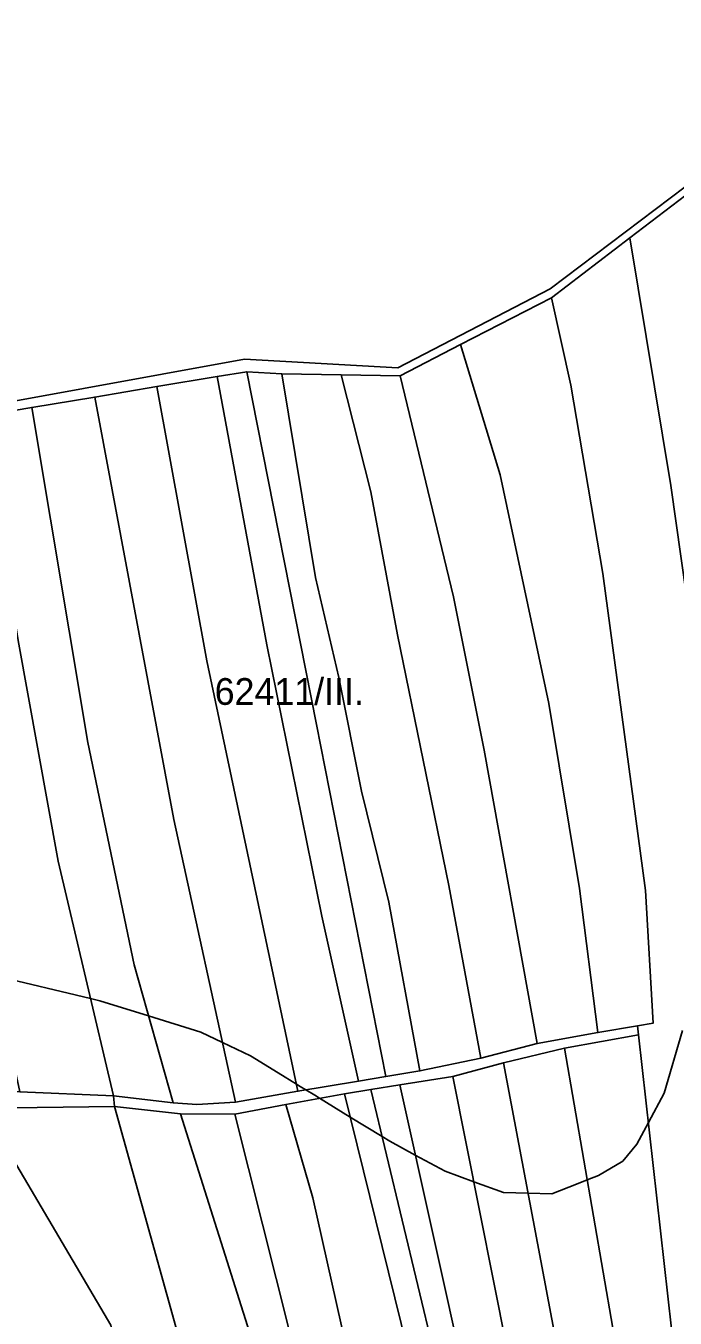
# Model space of a CAD drawing. Extents: x -502026 to -497664, y -1143484 to -1138019.
# Drawn here: x -498314.7 to -498120.6, y -1139549.3 to -1139162.9 of the extents above; entities that cross this region are included whole.
import ezdxf

# ---------------------------------------------------------------- set-up
doc = ezdxf.new("R2010")
doc.units = 0
for name, color, linetype in [('31', 7, 'Continuous'), ('43', 7, 'Continuous'), ('55', 7, 'Continuous'), ('62', 7, 'Continuous'), ('7', 7, 'Continuous')]:
    doc.layers.add(name, color=color, linetype=linetype)

msp = doc.modelspace()

# ---------------------------------------------------------------- linework, layer by layer
at = {"layer": '31'}
msp.add_lwpolyline([(-498278.96, -1139608.1), (-498320.35, -1139615.55), (-498323.73, -1139595.14), (-498320.9, -1139594.65), (-498338.31, -1139493.63), (-498334.22, -1139486.52), (-498326.81, -1139486.47), (-498326.77, -1139487.9), (-498289.35, -1139551.41)], close=True, dxfattribs=at)
at = {"layer": '43'}
msp.add_lwpolyline([(-498099.18, -1139127.75), (-498111.07, -1139187.37), (-498117.65, -1139211.09), (-498158.04, -1139241.58), (-498203.49, -1139265.16), (-498249.39, -1139262.57), (-498322.16, -1139275.81), (-498368.04, -1139282.74), (-498375.44, -1139256.65), (-498384.23, -1139237.15), (-498408.68, -1139196.92), (-498427.34, -1139168.4), (-498446.4, -1139152.39)], dxfattribs=at)
at = {"layer": '55'}
msp.add_lwpolyline([(-498115.35, -1139211.93), (-498134.14, -1139226.27), (-498157.62, -1139244.19), (-498184.77, -1139258.19), (-498202.89, -1139267.53), (-498220.45, -1139267.25), (-498238.17, -1139266.96), (-498248.68, -1139266.31), (-498257.57, -1139267.79), (-498275.55, -1139270.78), (-498294.16, -1139273.88), (-498312.98, -1139277.01), (-498327.74, -1139279.46), (-498354.01, -1139284.56), (-498363.39, -1139286.38), (-498365.77, -1139286.84), (-498368.04, -1139282.74), (-498322.16, -1139275.81), (-498249.39, -1139262.57), (-498203.49, -1139265.16), (-498158.04, -1139241.58), (-498117.65, -1139211.09)], dxfattribs=at)
msp.add_lwpolyline([(-498332.14, -1139481.3), (-498316.49, -1139481.66), (-498288.5, -1139482.83), (-498288.24, -1139486.03), (-498326.81, -1139486.47), (-498334.22, -1139486.52), (-498334.64, -1139481.24)], close=True, dxfattribs=at)
at = {"layer": '62'}
for points in [[(-498327.74, -1139279.46), (-498312.98, -1139277.01), (-498294.16, -1139273.88), (-498275.55, -1139270.78), (-498257.57, -1139267.79), (-498248.68, -1139266.31), (-498238.17, -1139266.96), (-498220.45, -1139267.25), (-498202.89, -1139267.53), (-498184.77, -1139258.19), (-498157.62, -1139244.19), (-498134.14, -1139226.27), (-498115.35, -1139211.93)], [(-498115.35, -1139211.93), (-498134.14, -1139226.27), (-498157.62, -1139244.19), (-498184.77, -1139258.19), (-498202.89, -1139267.53), (-498220.45, -1139267.25), (-498238.17, -1139266.96), (-498248.68, -1139266.31), (-498257.57, -1139267.79), (-498275.55, -1139270.78), (-498294.16, -1139273.88), (-498312.98, -1139277.01), (-498327.74, -1139279.46)], [(-498118.47, -1139463.25), (-498123.97, -1139482), (-498128.64, -1139490.81), (-498132.06, -1139497.25), (-498136.31, -1139502.37), (-498143.53, -1139506.62), (-498146.9, -1139507.95), (-498150.08, -1139509.2), (-498157.53, -1139512.12), (-498164.6, -1139511.94), (-498172, -1139511.75), (-498180.82, -1139508.52), (-498189.41, -1139505.37), (-498198.32, -1139500.53), (-498205.97, -1139496.37), (-498208.2, -1139495.01), (-498217.76, -1139489.16), (-498226.91, -1139483.56), (-498228.39, -1139482.65), (-498230.99, -1139481.05), (-498232.74, -1139479.99), (-498233.87, -1139479.3), (-498239.28, -1139475.98), (-498247.62, -1139470.87), (-498255.96, -1139466.87), (-498262.47, -1139463.75), (-498278.05, -1139458.91), (-498292.66, -1139454.37), (-498295.36, -1139453.73), (-498323.95, -1139446.92)], [(-498323.95, -1139446.92), (-498295.36, -1139453.73), (-498292.66, -1139454.37), (-498278.05, -1139458.91), (-498262.47, -1139463.75), (-498255.96, -1139466.87), (-498247.62, -1139470.87), (-498239.28, -1139475.98), (-498233.87, -1139479.3), (-498232.74, -1139479.99), (-498230.99, -1139481.05), (-498228.39, -1139482.65), (-498226.91, -1139483.56), (-498217.76, -1139489.16), (-498208.2, -1139495.01), (-498205.97, -1139496.37), (-498198.32, -1139500.53), (-498189.41, -1139505.37), (-498180.82, -1139508.52), (-498172, -1139511.75), (-498164.6, -1139511.94), (-498157.53, -1139512.12), (-498150.08, -1139509.2), (-498146.9, -1139507.95), (-498143.53, -1139506.62), (-498136.31, -1139502.37), (-498132.06, -1139497.25), (-498128.64, -1139490.81), (-498123.97, -1139482), (-498118.47, -1139463.25)]]:
    msp.add_lwpolyline(points, dxfattribs=at)
at = {"layer": '7'}
for points in [[(-498094.45, -1139338.02), (-498088.9, -1139371.17), (-498087.23, -1139404.25), (-498087.84, -1139445.01), (-498089.6, -1139487.94), (-498087.62, -1139644.76), (-498094.67, -1139685.17), (-498099.68, -1139725.84), (-498100.56, -1139754.6), (-498110.34, -1139756.1), (-498110.7, -1139721.65), (-498105.45, -1139672.24), (-498101.13, -1139592.41), (-498104.78, -1139541.38), (-498107.52, -1139479.34), (-498107.21, -1139432.2), (-498111.17, -1139382.71), (-498115.73, -1139344.01), (-498121.96, -1139300.29), (-498134.14, -1139226.27), (-498115.35, -1139211.93), (-498111.16, -1139210.99), (-498097.11, -1139304.41)], [(-498110.34, -1139756.1), (-498120, -1139757.58), (-498120.59, -1139743.77), (-498120.89, -1139695.26), (-498119.27, -1139665.22), (-498115.65, -1139610.54), (-498119.53, -1139572.05), (-498131.58, -1139464.62), (-498131.88, -1139461.86), (-498127.2, -1139461.06), (-498129.48, -1139421.38), (-498142.25, -1139326.64), (-498151.82, -1139270.38), (-498157.62, -1139244.19), (-498134.14, -1139226.27), (-498121.96, -1139300.29), (-498115.73, -1139344.01), (-498111.17, -1139382.71), (-498107.21, -1139432.2), (-498107.52, -1139479.34), (-498104.78, -1139541.38), (-498101.13, -1139592.41), (-498105.45, -1139672.24), (-498110.7, -1139721.65)], [(-498131.88, -1139461.86), (-498143.74, -1139463.9), (-498149.24, -1139420.86), (-498158.36, -1139365.51), (-498172.95, -1139297.14), (-498184.77, -1139258.19), (-498157.62, -1139244.19), (-498151.82, -1139270.38), (-498142.25, -1139326.64), (-498129.48, -1139421.38), (-498127.2, -1139461.06)], [(-498143.74, -1139463.9), (-498161.85, -1139467.19), (-498177.75, -1139379.5), (-498186.93, -1139333.64), (-498202.89, -1139267.53), (-498184.77, -1139258.19), (-498172.95, -1139297.14), (-498158.36, -1139365.51), (-498149.24, -1139420.86)], [(-498215.27, -1139478.42), (-498233.41, -1139481.46), (-498260.65, -1139352.77), (-498275.55, -1139270.78), (-498257.57, -1139267.79), (-498242.66, -1139347.94), (-498226.3, -1139429.1)], [(-498207.17, -1139477.07), (-498215.27, -1139478.42), (-498226.3, -1139429.1), (-498242.66, -1139347.94), (-498257.57, -1139267.79), (-498248.68, -1139266.31), (-498227.9, -1139371.75)], [(-498238.17, -1139266.96), (-498228.12, -1139327.89), (-498221.15, -1139357.72), (-498214.44, -1139391.75), (-498206.24, -1139424.9), (-498196.96, -1139475.36), (-498207.17, -1139477.07), (-498227.9, -1139371.75), (-498248.68, -1139266.31)], [(-498220.45, -1139267.25), (-498211.56, -1139302.19), (-498203.67, -1139344.94), (-498188.27, -1139419.92), (-498178.71, -1139471.56), (-498196.96, -1139475.36), (-498206.24, -1139424.9), (-498214.44, -1139391.75), (-498221.15, -1139357.72), (-498228.12, -1139327.89), (-498238.17, -1139266.96)], [(-498202.89, -1139267.53), (-498186.93, -1139333.64), (-498177.75, -1139379.5), (-498161.85, -1139467.19), (-498178.71, -1139471.56), (-498188.27, -1139419.92), (-498203.67, -1139344.94), (-498211.56, -1139302.19), (-498220.45, -1139267.25)], [(-498233.41, -1139481.46), (-498252.08, -1139484.67), (-498270.51, -1139400.15), (-498294.16, -1139273.88), (-498275.55, -1139270.78), (-498260.65, -1139352.77)], [(-498252.08, -1139484.67), (-498263.61, -1139485.43), (-498270.72, -1139484.9), (-498282.35, -1139443.68), (-498296.21, -1139377.16), (-498312.98, -1139277.01), (-498294.16, -1139273.88), (-498270.51, -1139400.15)], [(-498288.5, -1139482.83), (-498316.49, -1139481.66), (-498336.64, -1139387.86), (-498354.01, -1139284.56), (-498327.74, -1139279.46), (-498317.04, -1139346.68), (-498305.03, -1139412.68)], [(-498270.72, -1139484.9), (-498288.5, -1139482.83), (-498305.03, -1139412.68), (-498317.04, -1139346.68), (-498327.74, -1139279.46), (-498312.98, -1139277.01), (-498296.21, -1139377.16), (-498282.35, -1139443.68)], [(-498131.58, -1139464.62), (-498153.67, -1139468.6), (-498171.92, -1139472.95), (-498187.09, -1139477.03), (-498202.98, -1139479.56), (-498211.57, -1139480.92), (-498219.48, -1139482.18), (-498237.02, -1139485.43), (-498252.31, -1139488.26), (-498268.47, -1139488.19), (-498288.24, -1139486.03), (-498288.5, -1139482.83), (-498270.72, -1139484.9), (-498263.61, -1139485.43), (-498252.08, -1139484.67), (-498233.41, -1139481.46), (-498215.27, -1139478.42), (-498207.17, -1139477.07), (-498196.96, -1139475.36), (-498178.71, -1139471.56), (-498161.85, -1139467.19), (-498143.74, -1139463.9), (-498131.88, -1139461.86)], [(-498120, -1139757.58), (-498126.49, -1139758.58), (-498128.8, -1139714.73), (-498128.54, -1139643.9), (-498136.4, -1139569.05), (-498153.67, -1139468.6), (-498131.58, -1139464.62), (-498119.53, -1139572.05), (-498115.65, -1139610.54), (-498119.27, -1139665.22), (-498120.89, -1139695.26), (-498120.59, -1139743.77)], [(-498126.49, -1139758.58), (-498136.5, -1139760.11), (-498139.26, -1139725.08), (-498142.56, -1139658.18), (-498144.9, -1139627.45), (-498155.26, -1139561.71), (-498171.92, -1139472.95), (-498153.67, -1139468.6), (-498136.4, -1139569.05), (-498128.54, -1139643.9), (-498128.8, -1139714.73)], [(-498136.5, -1139760.11), (-498144.55, -1139761.34), (-498151.01, -1139701.39), (-498153.12, -1139659.53), (-498158.89, -1139615.74), (-498166.83, -1139578.72), (-498187.09, -1139477.03), (-498171.92, -1139472.95), (-498155.26, -1139561.71), (-498144.9, -1139627.45), (-498142.56, -1139658.18), (-498139.26, -1139725.08)], [(-498154.21, -1139762.75), (-498160.09, -1139763.72), (-498174.7, -1139671.69), (-498188.23, -1139578.54), (-498211.57, -1139480.92), (-498202.98, -1139479.56), (-498173.15, -1139613.73), (-498169.6, -1139657.55)], [(-498144.55, -1139761.34), (-498154.21, -1139762.75), (-498169.6, -1139657.55), (-498173.15, -1139613.73), (-498202.98, -1139479.56), (-498187.09, -1139477.03), (-498166.83, -1139578.72), (-498158.89, -1139615.74), (-498153.12, -1139659.53), (-498151.01, -1139701.39)], [(-498166.52, -1139764.71), (-498176.64, -1139766.26), (-498181.54, -1139740.88), (-498197.65, -1139653.05), (-498228.96, -1139513.31), (-498237.02, -1139485.43), (-498219.48, -1139482.18), (-498185.61, -1139619.54), (-498189.22, -1139620.65), (-498180.32, -1139679.75)], [(-498160.09, -1139763.72), (-498166.52, -1139764.71), (-498180.32, -1139679.75), (-498189.22, -1139620.65), (-498185.61, -1139619.54), (-498219.48, -1139482.18), (-498211.57, -1139480.92), (-498188.23, -1139578.54), (-498174.7, -1139671.69)], [(-498250.25, -1139629.79), (-498272.14, -1139633.62), (-498278.09, -1139612.82), (-498278.96, -1139608.1), (-498289.35, -1139551.41), (-498326.77, -1139487.9), (-498326.81, -1139486.47), (-498288.24, -1139486.03), (-498261.83, -1139580.87)], [(-498268.47, -1139488.19), (-498246.13, -1139559.17), (-498227.59, -1139625.32), (-498241.49, -1139628.3), (-498250.25, -1139629.79), (-498261.83, -1139580.87), (-498288.24, -1139486.03)], [(-498252.31, -1139488.26), (-498211.02, -1139652.38), (-498188.59, -1139768.09), (-498204.59, -1139770.55), (-498241.49, -1139628.3), (-498227.59, -1139625.32), (-498246.13, -1139559.17), (-498268.47, -1139488.19)], [(-498176.64, -1139766.26), (-498188.59, -1139768.09), (-498211.02, -1139652.38), (-498252.31, -1139488.26), (-498237.02, -1139485.43), (-498228.96, -1139513.31), (-498197.65, -1139653.05), (-498181.54, -1139740.88)]]:
    msp.add_lwpolyline(points, close=True, dxfattribs=at)

# ---------------------------------------------------------------- texts
at = {"layer": '62'}
msp.add_text('62411/III.', height=8, dxfattribs=at).set_placement((-498258.29, -1139365.92))

doc.saveas('drawing.dxf')
